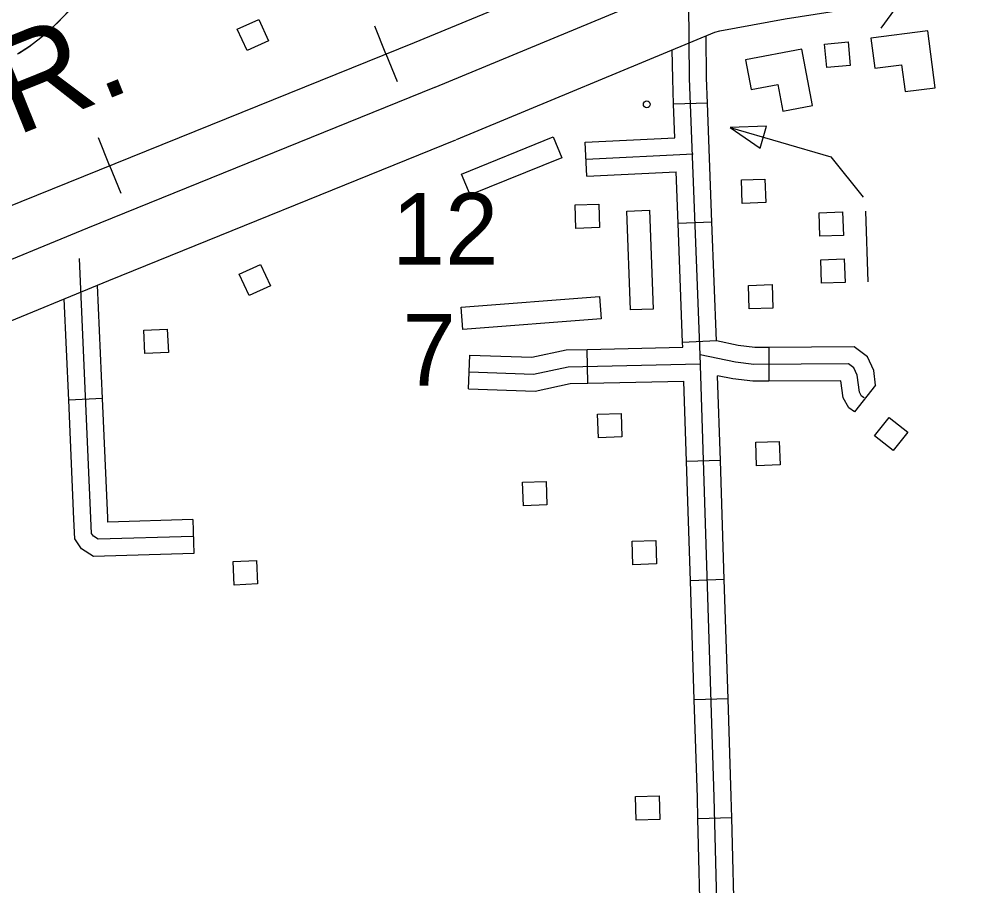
# Model space of a CAD drawing. Extents: x 1084508 to 1142749, y 1057638 to 1093403.
# Drawn here: x 1108155 to 1109497, y 1075928 to 1077132 of the extents above; entities that cross this region are included whole.
import ezdxf

# ---------------------------------------------------------------- set-up
doc = ezdxf.new("R2010")
doc.units = 0
for name, color, linetype in [('Level 15', 7, 'Continuous'), ('Level 22', 7, 'Continuous'), ('Level 32', 7, 'Continuous'), ('Level 37', 7, 'Continuous'), ('Level 40', 7, 'Continuous'), ('Level 45', 7, 'Continuous'), ('Level 56', 7, 'Continuous'), ('Level 58', 7, 'Continuous')]:
    doc.layers.add(name, color=color, linetype=linetype)

msp = doc.modelspace()

# ---------------------------------------------------------------- linework, layer by layer
at = {"layer": 'Level 15'}
msp.add_line((1108732.7, 1077037.3), (1108732.4, 1077037.2), dxfattribs=at)
for points in [[(1109368.9, 1077235.3), (1109206.7, 1077210.2), (1109111.2, 1077192.9), (1109096.2, 1077188.6), (1108732.7, 1077037.3)], [(1108762.9, 1076964.9), (1109122.1, 1077114.4), (1109128.9, 1077116.3), (1109219.7, 1077132.8), (1109380.9, 1077157.8)], [(1108732.4, 1077037.2), (1108250, 1076841.6), (1107916.7, 1076704.4), (1107857.5, 1076680.7)], [(1107886.9, 1076607.9), (1107946.2, 1076631.7), (1108279.7, 1076768.9), (1108761.9, 1076964.5)]]:
    msp.add_lwpolyline(points, dxfattribs=at)
at = {"layer": 'Level 22'}
for points in [[(1108182.8, 1077105.1), (1108195.9, 1077116.1), (1108208.7, 1077127.9), (1108223.7, 1077143.5)], [(1108152.8, 1077084.1), (1108169.2, 1077094.8), (1108182.8, 1077105.1)]]:
    msp.add_lwpolyline(points, dxfattribs=at)
msp.add_arc((1107967.8, 1077375.1), 345.2, 302.8688, 344.8926, dxfattribs=at)
at = {"layer": 'Level 32'}
for p, q in [((1109111.9, 1077015.8), (1109064.8, 1077014)), ((1108944.1, 1076914.2), (1108941.8, 1076961.2)), ((1109118.1, 1076850.2), (1109071.1, 1076848.4)), ((1109124.4, 1076685), (1109077.3, 1076682.8)), ((1109197, 1076676.1), (1109197.2, 1076629)), ((1108779.8, 1076618.4), (1108781.4, 1076665.4)), ((1108945.7, 1076626.2), (1108944.7, 1076673.2)), ((1109345.6, 1076623.6), (1109316.5, 1076586.5)), ((1109129.8, 1076518.8), (1109082.8, 1076517.3)), ((1109135.1, 1076353.1), (1109088.1, 1076351.6)), ((1109140.5, 1076187.5), (1109093.4, 1076186)), ((1109145.6, 1076021.7), (1109098.5, 1076020.5))]:
    msp.add_line(p, q, dxfattribs=at)
for points in [[(1108940, 1074110.6), (1109030.5, 1074234.9), (1109040.9, 1074253.5), (1109053.2, 1074279.5), (1109067.9, 1074338.5), (1109071.4, 1074365.1), (1109079.2, 1074377.7), (1109086.8, 1074386.4), (1109101.4, 1074398.9), (1109149.3, 1074424.8), (1109153.5, 1074439.4), (1109131.8, 1075635.4), (1109121.3, 1076050.8), (1109101.5, 1076665.7), (1109087, 1077050.1), (1109085.8, 1077155)], [(1109111.9, 1077015.8), (1109110.6, 1077050.7), (1109109.9, 1077109.3)], [(1109064.8, 1077014), (1109063.5, 1077049.5), (1109063, 1077089.8)], [(1109066.6, 1076967.3), (1109064.8, 1077014)], [(1109118.1, 1076850.2), (1109111.9, 1077015.8)], [(1108941.8, 1076961.2), (1109066.6, 1076967.3)], [(1108943, 1076937.7), (1109092.1, 1076945)], [(1108944.1, 1076914.2), (1109068.4, 1076920.2)], [(1109071.1, 1076848.4), (1109068.4, 1076920.2)], [(1109124.4, 1076685), (1109118.1, 1076850.2)], [(1109077.3, 1076682.8), (1109071.1, 1076848.4)], [(1108944.7, 1076673.2), (1109077.6, 1076676.3)], [(1109077.6, 1076676.3), (1109077.3, 1076682.8)], [(1109197, 1076676.1), (1109177.5, 1076676), (1109154.7, 1076678.6), (1109124.4, 1076685)], [(1109345.6, 1076623.6), (1109343, 1076644), (1109334.2, 1076663.1), (1109315.6, 1076676.7), (1109197, 1076676.1)], [(1108781.4, 1076665.4), (1108867.9, 1076662.6), (1108915.4, 1076672.6), (1108944.7, 1076673.2)], [(1109329.7, 1076606), (1109326.2, 1076608.4), (1109323.1, 1076613.6), (1109320.1, 1076637.5), (1109315.4, 1076647.7), (1109308, 1076653.1), (1109176.2, 1076652.4), (1109151, 1076655.4), (1109101.5, 1076665.7)], [(1108780.6, 1076641.9), (1108870, 1076639), (1108918.1, 1076649.1), (1109101.9, 1076653.3)], [(1109197.2, 1076629), (1109174.9, 1076628.9), (1109147.2, 1076632.1), (1109126, 1076636.5)], [(1109129.8, 1076518.8), (1109126, 1076636.5)], [(1108779.8, 1076618.4), (1108872.1, 1076615.3), (1108920.8, 1076625.6), (1108945.7, 1076626.2)], [(1108945.7, 1076626.2), (1109079.2, 1076629.2)], [(1109082.8, 1076517.3), (1109079.2, 1076629.2)], [(1109316.5, 1076586.5), (1109308.4, 1076591.9), (1109300.4, 1076606), (1109297.4, 1076629.5), (1109197.2, 1076629)], [(1109088.1, 1076351.6), (1109082.8, 1076517.3)], [(1109135.1, 1076353.1), (1109129.8, 1076518.8)], [(1109140.5, 1076187.5), (1109135.1, 1076353.1)], [(1109093.4, 1076186), (1109088.1, 1076351.6)], [(1109098.5, 1076020.5), (1109097.8, 1076050.1), (1109093.4, 1076186)], [(1109145.6, 1076021.7), (1109144.8, 1076051.5), (1109140.5, 1076187.5)], [(1109102.7, 1075854.8), (1109098.5, 1076020.5)], [(1109149.8, 1075856), (1109145.6, 1076021.7)]]:
    msp.add_lwpolyline(points, dxfattribs=at)
at = {"layer": 'Level 37'}
msp.add_lwpolyline([(1109380.9, 1077157.8), (1109353.1, 1077119.8)], dxfattribs=at)
at = {"layer": 'Level 40'}
for p, q in [((1108664.9, 1077084), (1108649.3, 1077122.5)), ((1108664.9, 1077084), (1108680.4, 1077045.6)), ((1108280.7, 1076928.8), (1108265.2, 1076967.2)), ((1108280.7, 1076928.8), (1108296.3, 1076890.3))]:
    msp.add_line(p, q, dxfattribs=at)
for points in [[(1102589.2, 1074527.3), (1102597.4, 1074567.1), (1102602.3, 1074584.3), (1102615.4, 1074608.8), (1102622, 1074621.1), (1102633.7, 1074633.9), (1102642.5, 1074641.8), (1102655.3, 1074651.2), (1102670.3, 1074660.7), (1102686.8, 1074670.6), (1102691.4, 1074673), (1102713.6, 1074682.8), (1103674.9, 1075072.8), (1104177.2, 1075277), (1105095.7, 1075646.6), (1105756.1, 1075909.8), (1106326.7, 1076137.2), (1106838.1, 1076342.7), (1107365.6, 1076554.9), (1108026.7, 1076826.1), (1108704.6, 1077100.1), (1109222.4, 1077314), (1109497.3, 1077426.3)], [(1108704.6, 1077100.1), (1109222.4, 1077314), (1109497.3, 1077426.3)], [(1102589.2, 1074527.3), (1102597.4, 1074567.1), (1102602.3, 1074584.3), (1102615.4, 1074608.8), (1102622, 1074621.1), (1102633.7, 1074633.9), (1102642.5, 1074641.8), (1102655.3, 1074651.2), (1102670.3, 1074660.7), (1102686.8, 1074670.6), (1102691.4, 1074673), (1102713.6, 1074682.8), (1103674.9, 1075072.8), (1104177.2, 1075277), (1105095.7, 1075646.6), (1105756.1, 1075909.8), (1106326.7, 1076137.2), (1106838.1, 1076342.7), (1107365.6, 1076554.9), (1108026.7, 1076826.1), (1108704.6, 1077100.1)]]:
    msp.add_lwpolyline(points, dxfattribs=at)
at = {"layer": 'Level 45'}
for p, q in [((1108270.9, 1076604.8), (1108223.8, 1076602.8)), ((1108396.3, 1076436.5), (1108397.6, 1076389.4))]:
    msp.add_line(p, q, dxfattribs=at)
for points in [[(1108396.9, 1076413), (1108264.6, 1076409.3), (1108258.1, 1076413.4), (1108255.4, 1076417.3), (1108238.9, 1076799.5)], [(1108270.9, 1076604.8), (1108264, 1076762.5)], [(1108223.8, 1076602.8), (1108217.7, 1076743.4)], [(1108231, 1076437.2), (1108223.8, 1076602.8)], [(1108278, 1076439.2), (1108270.9, 1076604.8)], [(1108397.6, 1076389.4), (1108258.1, 1076385.5), (1108241.4, 1076396.1), (1108232.2, 1076409.7), (1108231, 1076437.2)], [(1108396.3, 1076436.5), (1108278.3, 1076433.2), (1108278, 1076439.2)]]:
    msp.add_lwpolyline(points, dxfattribs=at)
at = {"layer": 'Level 56'}
for points in [[(1108471.8, 1077088.8), (1108458.2, 1077118.4), (1108488, 1077132.1), (1108501.6, 1077102.4)], [(1109277.8, 1077065), (1109274.7, 1077097.5), (1109307.3, 1077100.7), (1109310.4, 1077068.2)], [(1109185.2, 1076953), (1109194.1, 1076983.7), (1109143.5, 1076981.7)], [(1108781.9, 1076888), (1108770.1, 1076917.1), (1108897.4, 1076968.7), (1108909.2, 1076939.6)], [(1109160.1, 1076876.3), (1109159, 1076909), (1109191.7, 1076910.1), (1109192.8, 1076877.4)], [(1108929, 1076841.5), (1108927.9, 1076874.1), (1108960.7, 1076875.2), (1108961.8, 1076842.6)], [(1109036.2, 1076729.4), (1109004.9, 1076728.2), (1108999.8, 1076865.5), (1109031.2, 1076866.6)], [(1109299.8, 1076864.3), (1109300.9, 1076831.6), (1109268.2, 1076830.5), (1109267.1, 1076863.2)], [(1109302, 1076799), (1109303.1, 1076766.3), (1109270.4, 1076765.2), (1109269.3, 1076797.8)], [(1108474.6, 1076748), (1108461, 1076777.7), (1108490.7, 1076791.4), (1108504.4, 1076761.7)], [(1109170, 1076729.5), (1109168.9, 1076762.2), (1109201.6, 1076763.3), (1109202.7, 1076730.6)], [(1109170, 1076729.5), (1109168.9, 1076762.2), (1109201.6, 1076763.3), (1109202.7, 1076730.6)], [(1108771.8, 1076700.7), (1108769.4, 1076732), (1108961.7, 1076747), (1108964.1, 1076715.7)], [(1108329.6, 1076667.4), (1108328.2, 1076700.1), (1108360.9, 1076701.5), (1108362.4, 1076668.9)], [(1108960.2, 1076550.5), (1108959.1, 1076583.1), (1108991.9, 1076584.2), (1108993, 1076551.6)], [(1109390.2, 1076558), (1109369.9, 1076532.5), (1109344.3, 1076552.9), (1109364.6, 1076578.5)], [(1109180, 1076511.5), (1109178.9, 1076544.1), (1109211.7, 1076545.2), (1109212.8, 1076512.6)], [(1108856, 1076455.9), (1108854.9, 1076488.6), (1108887.6, 1076489.7), (1108888.7, 1076457.1)], [(1109008.2, 1076373.8), (1109007.1, 1076406.4), (1109039.9, 1076407.6), (1109041, 1076374.9)], [(1108453.7, 1076345.6), (1108452.3, 1076378.3), (1108485, 1076379.7), (1108486.5, 1076347.1)], [(1109012.8, 1076018.7), (1109011.7, 1076051.4), (1109044.5, 1076052.5), (1109045.6, 1076019.8)]]:
    msp.add_lwpolyline(points, close=True, dxfattribs=at)
for points in [[(1109143.5, 1076981.7), (1109283.3, 1076941.2), (1109328.5, 1076884.7)], [(1109331.5, 1076865.3), (1109334.8, 1076767.4)]]:
    msp.add_lwpolyline(points, dxfattribs=at)
msp.add_circle((1109027.5, 1077014), 4.71, dxfattribs=at)
at = {"layer": 'Level 58'}
for points in [[(1109418.2, 1077116.1), (1109339.1, 1077106.1), (1109344.4, 1077064.4), (1109381.8, 1077069.1), (1109386.6, 1077031.7), (1109428.2, 1077037)], [(1109243.2, 1077090.7), (1109164.9, 1077075.8), (1109172.7, 1077034.5), (1109209.7, 1077041.5), (1109216.8, 1077004.5), (1109258, 1077012.3)]]:
    msp.add_lwpolyline(points, close=True, dxfattribs=at)

# ---------------------------------------------------------------- texts
at = {"layer": 'Level 40'}
msp.add_text('RR.', height=132.58, rotation=21.96, dxfattribs=at).set_placement((1108031.6, 1076921.7))
at = {"layer": 'Level 56'}
for s, height, p in [('12', 99.44, (1108673.2, 1076791.1)), ('7', 99.4, (1108688, 1076623))]:
    msp.add_text(s, height=height, dxfattribs=at).set_placement(p)

doc.saveas('drawing.dxf')
